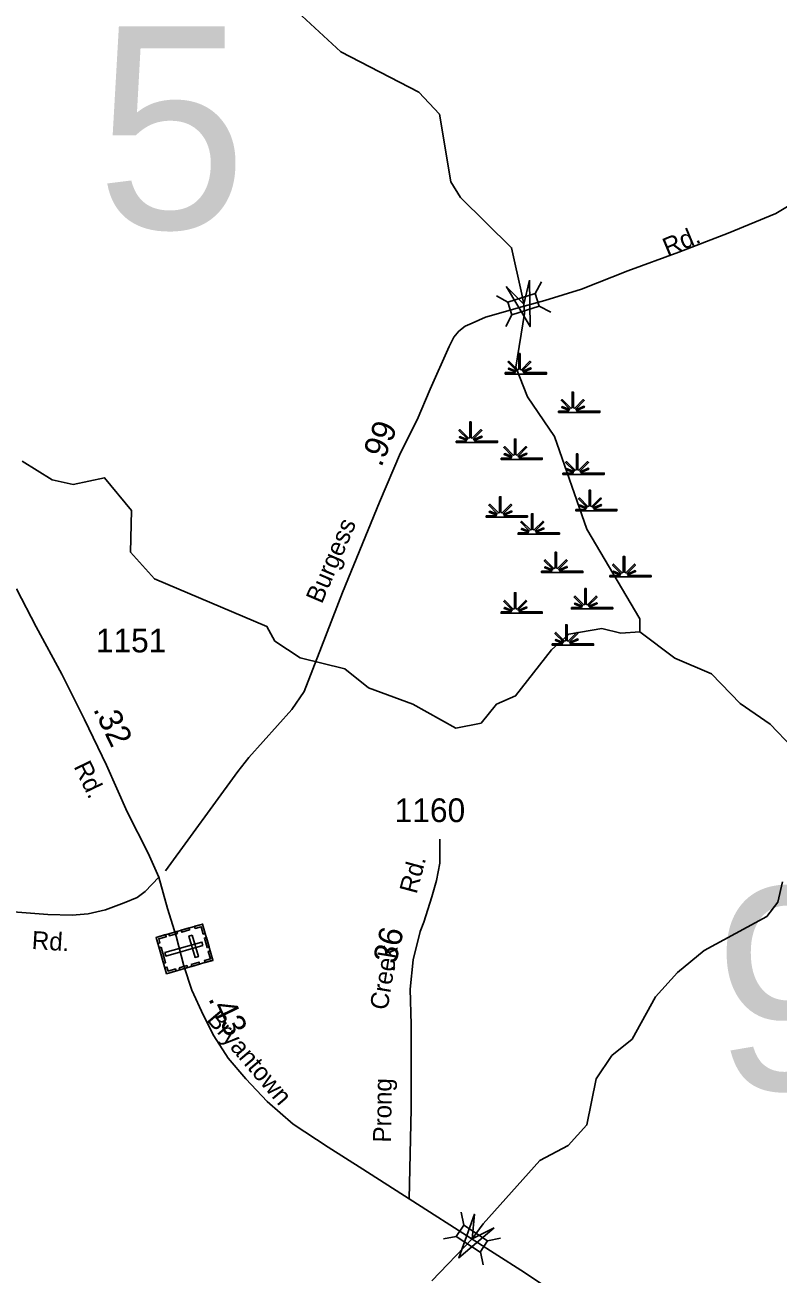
# Model space of a CAD drawing. Extents: x 2220236 to 2384410, y 720751 to 894131.
# Drawn here: x 2235894 to 2239863, y 769263 to 775846 of the extents above; entities that cross this region are included whole.
import ezdxf

# ---------------------------------------------------------------- set-up
doc = ezdxf.new("R2010")
doc.units = 0
for name, color, linetype in [('Exist Cultural Cemetery CELL', 7, 'Continuous'), ('Exist Hydrographic Creek Single Shore', 7, 'Continuous'), ('Exist Hydrographic Swamp CELL', 7, 'Continuous'), ('Exist Road Secondary Mileage Hundredths English Label', 7, 'Continuous'), ('Exist Road Secondary Structure Standard Bridge Attributed CELL', 7, 'Continuous'), ('Exist Road Secondary Structure Standard Bridge CELL', 7, 'Continuous'), ('Exist Road Secondary Structure Standard Bridge Number Label', 7, 'Continuous'), ('Exist Road Secondary Type 20 Attributed', 7, 'Continuous'), ('Exist Road Secondary Type 51 Attributed', 7, 'Continuous'), ('Exist Road Secondary Type 51 Label', 7, 'Continuous'), ('Exist Road Secondary Type 51 Number Label', 7, 'Continuous')]:
    doc.layers.add(name, color=color, linetype=linetype)

msp = doc.modelspace()

# ---------------------------------------------------------------- linework, layer by layer
at = {"layer": 'Exist Cultural Cemetery CELL'}
for points in [[(2236829.9, 771107.3), (2236884.8, 770916), (2236640.1, 770845.7), (2236585.1, 771037)], [(2236716.9, 771074.9), (2236758.6, 771086.9), (2236761.7, 771075.9), (2236720.1, 771064)], [(2236788.2, 771095.4), (2236791.4, 771084.5), (2236822.3, 771093.3), (2236833.5, 771054.4), (2236844.2, 771057.4), (2236829.9, 771107.3)], [(2236594.3, 771005.3), (2236605.3, 771008.4), (2236599.3, 771029.6), (2236638.1, 771040.7), (2236635, 771051.4), (2236585.2, 771037.1)], [(2236831.8, 770994.4), (2236826.6, 771012.4), (2236631.7, 770956.4), (2236636.9, 770938.5)], [(2236652.3, 771056.4), (2236694, 771068.3), (2236697.1, 771057.4), (2236655.5, 771045.4)], [(2236775.7, 771049.3), (2236757.8, 771044.2), (2236790.3, 770931), (2236808.2, 770936.1)], [(2236850.3, 771036.1), (2236864.6, 770986.3), (2236853.6, 770983.2), (2236839.3, 771033)], [(2236612, 770985), (2236635.4, 770903.4), (2236624.5, 770900.3), (2236601.1, 770981.8)], [(2236843.2, 770903.9), (2236840, 770914.8), (2236871, 770923.7), (2236859.8, 770962.7), (2236870.5, 770965.8), (2236884.8, 770915.9)], [(2236630.9, 770877.5), (2236642, 770880.7), (2236648, 770859.5), (2236686.9, 770870.7), (2236690, 770860), (2236640.1, 770845.7)], [(2236706.4, 770876.6), (2236748, 770888.5), (2236751.2, 770877.6), (2236709.5, 770865.6)], [(2236769.8, 770894.7), (2236811.4, 770906.7), (2236814.5, 770895.7), (2236772.9, 770883.8)]]:
    msp.add_lwpolyline(points, close=True, dxfattribs=at)
at = {"layer": 'Exist Hydrographic Creek Single Shore'}
for points in [[(2238513.2, 774427.7), (2238459.1, 774672.1), (2238190.1, 774936.8), (2238139.2, 775019.8), (2238078.1, 775375.4), (2237969.2, 775492.4), (2237559.1, 775704.2), (2237307.1, 775935.7), (2237130.2, 776175.5), (2236862.2, 776341.8), (2236744.3, 776488.5), (2236685.2, 776673.4), (2236609.1, 776753.7), (2236533.3, 776939), (2236515.2, 777064), (2236414.1, 777187.4), (2236388.1, 777296.1), (2236337.2, 777369.4), (2236410.2, 777636.8), (2236384.2, 777745.6), (2236392.2, 777886.5)], [(2239135.1, 772647.5), (2239135.1, 772716.4), (2238856.1, 773188), (2238685.1, 773676.9), (2238542.1, 773886.5), (2238482.1, 774041.9), (2238526.5, 774325), (2238523.5, 774374.2), (2238513.2, 774427.7)], [(2239135.1, 772647.5), (2239035.1, 772639.7), (2238935.2, 772664.8), (2238760.1, 772635.5), (2238669.1, 772552.1), (2238480.2, 772310.1), (2238380.1, 772266.2), (2238298.1, 772166.2), (2238165, 772139.4), (2237939.1, 772265.4), (2237705.1, 772352.2), (2237579.2, 772453.2), (2237345, 772510.5), (2237211.1, 772598.5), (2237169.1, 772674.8), (2236576.1, 772926.5), (2236450.2, 773066.9), (2236456.1, 773286.5), (2236313.2, 773460), (2236147.1, 773424.1), (2236038, 773449.3), (2235879.1, 773547.6)], [(2240157.1, 771931.1), (2240098.1, 772007.7), (2239940.2, 772037.3), (2239822.1, 772161.1), (2239663.2, 772269.3), (2239512.2, 772426.5), (2239320.1, 772509.2), (2239135.1, 772647.5)], [(2238038.1, 769226), (2238250.3, 769448), (2238309.8, 769526.4), (2238608.1, 769860.4), (2238757, 769939.4), (2238856.1, 770048.9), (2238904, 770290.6), (2238987.1, 770413.6), (2239094.1, 770499.9), (2239217.2, 770723.7), (2239333.2, 770852.5), (2239474.1, 770967.7), (2239805, 771147.8), (2239863.1, 771222.1), (2239887.1, 771329.9)]]:
    msp.add_lwpolyline(points, dxfattribs=at)
at = {"layer": 'Exist Hydrographic Swamp CELL'}
for points in [[(2238425.9, 774013.6), (2238478.5, 774013.6), (2238480.5, 774017.2), (2238442.3, 774032.1), (2238445.2, 774037.3), (2238482.9, 774021.5), (2238484.5, 774024.4), (2238440.1, 774068.9), (2238445.2, 774074.1), (2238490.5, 774028.6), (2238496.8, 774031), (2238496.8, 774114.1), (2238504.1, 774114.1), (2238504, 774031), (2238510.4, 774028.6), (2238555.7, 774074.1), (2238560.8, 774068.9), (2238516.4, 774024.4), (2238518.4, 774020.8), (2238559.3, 774039.4), (2238561.7, 774034.4), (2238520.7, 774016.6), (2238522.4, 774013.6), (2238643.4, 774013.6), (2238643.4, 774006.4), (2238425.9, 774006.4)], [(2238707, 773810.9), (2238759.7, 773811), (2238761.7, 773814.6), (2238723.4, 773829.5), (2238726.3, 773834.6), (2238764, 773818.9), (2238765.6, 773821.8), (2238721.2, 773866.3), (2238726.3, 773871.4), (2238771.6, 773826), (2238778, 773828.4), (2238778, 773911.4), (2238785.2, 773911.4), (2238785.2, 773828.4), (2238791.5, 773826), (2238836.8, 773871.4), (2238842, 773866.3), (2238797.5, 773821.8), (2238799.5, 773818.2), (2238840.4, 773836.8), (2238842.9, 773831.7), (2238801.9, 773813.9), (2238803.5, 773811), (2238924.5, 773810.9), (2238924.5, 773803.8), (2238707, 773803.8)], [(2238167.2, 773653.3), (2238219.9, 773653.4), (2238221.9, 773657), (2238183.6, 773671.9), (2238186.5, 773677), (2238224.3, 773661.3), (2238225.9, 773664.2), (2238181.4, 773708.7), (2238186.6, 773713.9), (2238231.8, 773668.4), (2238238.2, 773670.8), (2238238.2, 773753.8), (2238245.4, 773753.8), (2238245.4, 773670.8), (2238251.7, 773668.4), (2238297, 773713.9), (2238302.2, 773708.7), (2238257.7, 773664.2), (2238259.7, 773660.6), (2238300.6, 773679.2), (2238303.1, 773674.1), (2238262.1, 773656.3), (2238263.7, 773653.4), (2238384.8, 773653.3), (2238384.8, 773646.2), (2238167.2, 773646.2)], [(2238403.4, 773563.3), (2238456, 773563.4), (2238458, 773567), (2238419.8, 773581.8), (2238422.7, 773587), (2238460.4, 773571.2), (2238462, 773574.1), (2238417.6, 773618.7), (2238422.7, 773623.8), (2238468, 773578.3), (2238474.3, 773580.7), (2238474.3, 773663.8), (2238481.6, 773663.8), (2238481.6, 773580.7), (2238487.9, 773578.3), (2238533.2, 773623.8), (2238538.3, 773618.7), (2238493.9, 773574.1), (2238495.9, 773570.5), (2238536.8, 773589.1), (2238539.2, 773584.1), (2238498.3, 773566.3), (2238499.9, 773563.4), (2238620.9, 773563.3), (2238620.9, 773556.2), (2238403.4, 773556.2)], [(2238729.5, 773484.5), (2238782.2, 773484.6), (2238784.2, 773488.2), (2238745.9, 773503), (2238748.8, 773508.2), (2238786.5, 773492.4), (2238788.1, 773495.3), (2238743.7, 773539.9), (2238748.8, 773545), (2238794.1, 773499.5), (2238800.5, 773501.9), (2238800.5, 773585), (2238807.7, 773585), (2238807.7, 773501.9), (2238814, 773499.5), (2238859.3, 773545), (2238864.4, 773539.9), (2238820, 773495.3), (2238822, 773491.7), (2238862.9, 773510.3), (2238865.4, 773505.3), (2238824.4, 773487.5), (2238826, 773484.6), (2238947, 773484.5), (2238947, 773477.4), (2238729.5, 773477.4)], [(2238797, 773293.1), (2238849.6, 773293.2), (2238851.6, 773296.8), (2238813.4, 773311.6), (2238816.3, 773316.8), (2238854, 773301.1), (2238855.6, 773304), (2238811.2, 773348.5), (2238816.3, 773353.6), (2238861.6, 773308.1), (2238867.9, 773310.5), (2238867.9, 773393.6), (2238875.2, 773393.6), (2238875.1, 773310.5), (2238881.5, 773308.1), (2238926.8, 773353.6), (2238931.9, 773348.5), (2238887.5, 773304), (2238889.5, 773300.4), (2238930.4, 773319), (2238932.8, 773313.9), (2238891.9, 773296.1), (2238893.5, 773293.2), (2239014.5, 773293.1), (2239014.5, 773286), (2238797, 773286)], [(2238324.7, 773259.3), (2238377.3, 773259.4), (2238379.3, 773263), (2238341.1, 773277.9), (2238344, 773283.1), (2238381.7, 773267.3), (2238383.3, 773270.2), (2238338.9, 773314.7), (2238344, 773319.9), (2238389.3, 773274.4), (2238395.6, 773276.8), (2238395.6, 773359.8), (2238402.9, 773359.8), (2238402.8, 773276.8), (2238409.2, 773274.4), (2238454.5, 773319.9), (2238459.6, 773314.7), (2238415.2, 773270.2), (2238417.2, 773266.6), (2238458.1, 773285.2), (2238460.5, 773280.2), (2238419.5, 773262.3), (2238421.2, 773259.4), (2238542.2, 773259.3), (2238542.2, 773252.2), (2238324.7, 773252.2)], [(2238493.4, 773169.3), (2238546, 773169.4), (2238548, 773173), (2238509.8, 773187.8), (2238512.7, 773193), (2238550.4, 773177.3), (2238552, 773180.1), (2238507.6, 773224.7), (2238512.7, 773229.8), (2238558, 773184.3), (2238564.3, 773186.7), (2238564.3, 773269.8), (2238571.5, 773269.8), (2238571.5, 773186.7), (2238577.9, 773184.3), (2238623.2, 773229.8), (2238628.3, 773224.7), (2238583.9, 773180.1), (2238585.9, 773176.5), (2238626.8, 773195.1), (2238629.2, 773190.1), (2238588.2, 773172.3), (2238589.8, 773169.4), (2238710.9, 773169.3), (2238710.9, 773162.2), (2238493.4, 773162.2)], [(2238617.1, 772966.7), (2238669.7, 772966.7), (2238671.7, 772970.3), (2238633.5, 772985.2), (2238636.4, 772990.4), (2238674.1, 772974.6), (2238675.7, 772977.5), (2238631.3, 773022.1), (2238636.4, 773027.2), (2238681.7, 772981.7), (2238688, 772984.1), (2238688, 773067.2), (2238695.2, 773067.2), (2238695.2, 772984.1), (2238701.6, 772981.7), (2238746.9, 773027.2), (2238752, 773022.1), (2238707.6, 772977.5), (2238709.6, 772973.9), (2238750.5, 772992.5), (2238752.9, 772987.5), (2238711.9, 772969.7), (2238713.5, 772966.7), (2238834.6, 772966.7), (2238834.6, 772959.6), (2238617.1, 772959.6)], [(2238976.9, 772944.2), (2239029.6, 772944.2), (2239031.6, 772947.8), (2238993.3, 772962.7), (2238996.2, 772967.9), (2239033.9, 772952.1), (2239035.5, 772955), (2238991.1, 772999.5), (2238996.2, 773004.7), (2239041.5, 772959.2), (2239047.9, 772961.6), (2239047.9, 773044.7), (2239055.1, 773044.7), (2239055.1, 772961.6), (2239061.4, 772959.2), (2239106.7, 773004.7), (2239111.8, 772999.5), (2239067.4, 772955), (2239069.4, 772951.4), (2239110.3, 772970), (2239112.8, 772965), (2239071.8, 772947.1), (2239073.4, 772944.2), (2239194.4, 772944.2), (2239194.4, 772937), (2238976.9, 772937)], [(2238403.4, 772752.8), (2238456, 772752.9), (2238458, 772756.5), (2238419.8, 772771.3), (2238422.7, 772776.5), (2238460.4, 772760.8), (2238462, 772763.6), (2238417.6, 772808.2), (2238422.7, 772813.3), (2238468, 772767.8), (2238474.3, 772770.2), (2238474.3, 772853.3), (2238481.6, 772853.3), (2238481.6, 772770.2), (2238487.9, 772767.8), (2238533.2, 772813.3), (2238538.3, 772808.2), (2238493.9, 772763.6), (2238495.9, 772760), (2238536.8, 772778.6), (2238539.2, 772773.6), (2238498.3, 772755.8), (2238499.9, 772752.9), (2238620.9, 772752.8), (2238620.9, 772745.7), (2238403.4, 772745.7)], [(2238774.5, 772775.3), (2238827.1, 772775.4), (2238829.1, 772779), (2238790.9, 772793.8), (2238793.8, 772799), (2238831.5, 772783.3), (2238833.1, 772786.1), (2238788.7, 772830.7), (2238793.8, 772835.8), (2238839.1, 772790.3), (2238845.4, 772792.7), (2238845.4, 772875.8), (2238852.7, 772875.8), (2238852.7, 772792.7), (2238859, 772790.3), (2238904.3, 772835.8), (2238909.4, 772830.7), (2238865, 772786.1), (2238867, 772782.5), (2238907.9, 772801.1), (2238910.3, 772796.1), (2238869.4, 772778.3), (2238871, 772775.4), (2238992, 772775.3), (2238992, 772768.2), (2238774.5, 772768.2)], [(2238673.3, 772583.9), (2238725.9, 772584), (2238727.9, 772587.6), (2238689.7, 772602.5), (2238692.6, 772607.6), (2238730.3, 772591.9), (2238731.9, 772594.8), (2238687.5, 772639.3), (2238692.6, 772644.4), (2238737.9, 772599), (2238744.2, 772601.4), (2238744.2, 772684.4), (2238751.5, 772684.4), (2238751.4, 772601.4), (2238757.8, 772599), (2238803.1, 772644.4), (2238808.2, 772639.3), (2238763.8, 772594.8), (2238765.8, 772591.2), (2238806.7, 772609.8), (2238809.1, 772604.7), (2238768.1, 772586.9), (2238769.8, 772584), (2238890.8, 772583.9), (2238890.8, 772576.8), (2238673.3, 772576.8)]]:
    msp.add_lwpolyline(points, close=True, dxfattribs=at)
at = {"layer": 'Exist Road Secondary Structure Standard Bridge Attributed CELL'}
for points in [[(2238553.6, 774500.7), (2238556.5, 774256.8), (2238432, 774466.5), (2238523.5, 774374.2)], [(2238366.7, 769505.8), (2238181.2, 769347.6), (2238262.8, 769577.4), (2238250.3, 769448)]]:
    msp.add_lwpolyline(points, close=True, dxfattribs=at)
at = {"layer": 'Exist Road Secondary Structure Standard Bridge CELL'}
for p, q in [((2238584.1, 774430.7), (2238616.1, 774491.8)), ((2238378.7, 774417.8), (2238439.8, 774385.8)), ((2238604.7, 774364.8), (2238665.9, 774332.9)), ((2238429, 774257.3), (2238460.9, 774318.4)), ((2238192.4, 769587.8), (2238206.4, 769520.2)), ((2238100, 769447.3), (2238167.5, 769461.2)), ((2238332.4, 769436.8), (2238400, 769450.7)), ((2238294.4, 769379.2), (2238308.4, 769311.6))]:
    msp.add_line(p, q, dxfattribs=at)
for points in [[(2238439.8, 774385.8), (2238584, 774431), (2238605.1, 774363.6), (2238460.9, 774318.4)], [(2238206.4, 769520.2), (2238332.6, 769437.1), (2238293.8, 769378.1), (2238167.5, 769461.2)]]:
    msp.add_lwpolyline(points, close=True, dxfattribs=at)
at = {"layer": 'Exist Road Secondary Type 20 Attributed'}
msp.add_lwpolyline([(2237919.3, 769658.6), (2237929.6, 770133.6), (2237929.6, 770577.5), (2237924.4, 770764.8), (2237939.6, 770918.8), (2237976.4, 771068.4), (2237995.9, 771117), (2238038.8, 771250.5), (2238063, 771337.2), (2238080.4, 771427.4), (2238080.4, 771554)], dxfattribs=at)
at = {"layer": 'Exist Road Secondary Type 51 Attributed'}
for points in [[(2240001.9, 774967.7), (2239939.4, 774905.2), (2239852.7, 774853.1), (2239601.2, 774749), (2239341, 774648.3), (2239072.2, 774551.1), (2238827.6, 774453.9), (2238633.4, 774393.2), (2238526.1, 774363.3)], [(2238526.1, 774363.3), (2238321.3, 774306.3), (2238251.9, 774275.1), (2238213.8, 774257.8), (2238180.9, 774231.8), (2238154.9, 774200.5), (2238129.3, 774150.9), (2238030.1, 773926.5), (2237960.8, 773765.2), (2237874.1, 773591.8), (2237763.2, 773331.6), (2237567.3, 772854.7), (2237456.4, 772568.5), (2237365, 772332.9), (2237300.8, 772237.8), (2237073.4, 771985.8), (2237015.3, 771910.8), (2236633.8, 771386.9)], [(2235849.5, 772873.6), (2235952.3, 772673.9), (2236088.1, 772424.9), (2236208, 772186.1), (2236324, 771945.2), (2236431.9, 771698.1), (2236542.8, 771481), (2236600, 771354.4)], [(2236600, 771354.4), (2236527.2, 771278.1), (2236485.6, 771246.8), (2236416.3, 771219.1), (2236317.5, 771182.7), (2236226.7, 771161.2), (2236141.9, 771153.5), (2236014.1, 771157.4), (2235738.6, 771179.2)], [(2236600, 771354.4), (2236645.1, 771189.6), (2236690.2, 771043.9), (2236731.8, 770887.8), (2236773.3, 770759.5), (2236835.7, 770626), (2236889.3, 770518.4), (2236964.3, 770401), (2237057.2, 770291.8), (2237170.3, 770171.6), (2237307.2, 770051.9), (2237492.6, 769930.5), (2237674.6, 769816), (2237919.3, 769658.6)], [(2237919.3, 769658.6), (2238265.3, 769437.4)], [(2238265.3, 769437.4), (2238508.5, 769282), (2238768, 769110.3), (2238976.4, 768982), (2239106.4, 768893.5), (2239193.9, 768837.8), (2239268.5, 768770.5), (2239375.1, 768678.5), (2239464, 768574.1), (2239562.8, 768461.1), (2239633.6, 768371.7)]]:
    msp.add_lwpolyline(points, dxfattribs=at)

# ---------------------------------------------------------------- texts
at = {"layer": 'Exist Road Secondary Mileage Hundredths English Label'}
for s, rotation, p in [('.99', 67.90979, (2237771.9, 773511.4)), ('.32', 295.71242, (2236251.5, 772239.9)), ('.36', 76.85152, (2237838.7, 770847.5)), ('.43', 295.8104, (2236858.3, 770714.1))]:
    msp.add_text(s, height=125, rotation=rotation, dxfattribs=at).set_placement(p)
at = {"layer": 'Exist Road Secondary Structure Standard Bridge Number Label'}
for s, height, p in [('5', 1066.3, (2236270.4, 774772.4)), ('96', 1066.27, (2239525.7, 770233.4))]:
    msp.add_text(s, height=height, dxfattribs=at).set_placement(p)
at = {"layer": 'Exist Road Secondary Type 51 Label'}
for s, rotation, p in [('Rd.', 22.61958, (2239280.4, 774626.4)), ('Burgess', 66.9004, (2237458.5, 772791)), ('Rd.', 295.71242, (2236148.8, 771938.2)), ('Rd.', 74.92886, (2237957.7, 771262)), ('Rd.', 356.50133, (2235927.7, 770976)), ('Creek', 80.73361, (2237804.7, 770650.4)), ('Bryantown', 310.37587, (2236847.5, 770601.6)), ('Prong', 89.36403, (2237823.6, 769955.4))]:
    msp.add_text(s, height=95, rotation=rotation, dxfattribs=at).set_placement(p)
at = {"layer": 'Exist Road Secondary Type 51 Number Label'}
for s, p in [('1151', (2236267.3, 772539.1)), ('1160', (2237842.6, 771644.6))]:
    msp.add_text(s, height=125, dxfattribs=at).set_placement(p)

doc.saveas('drawing.dxf')
